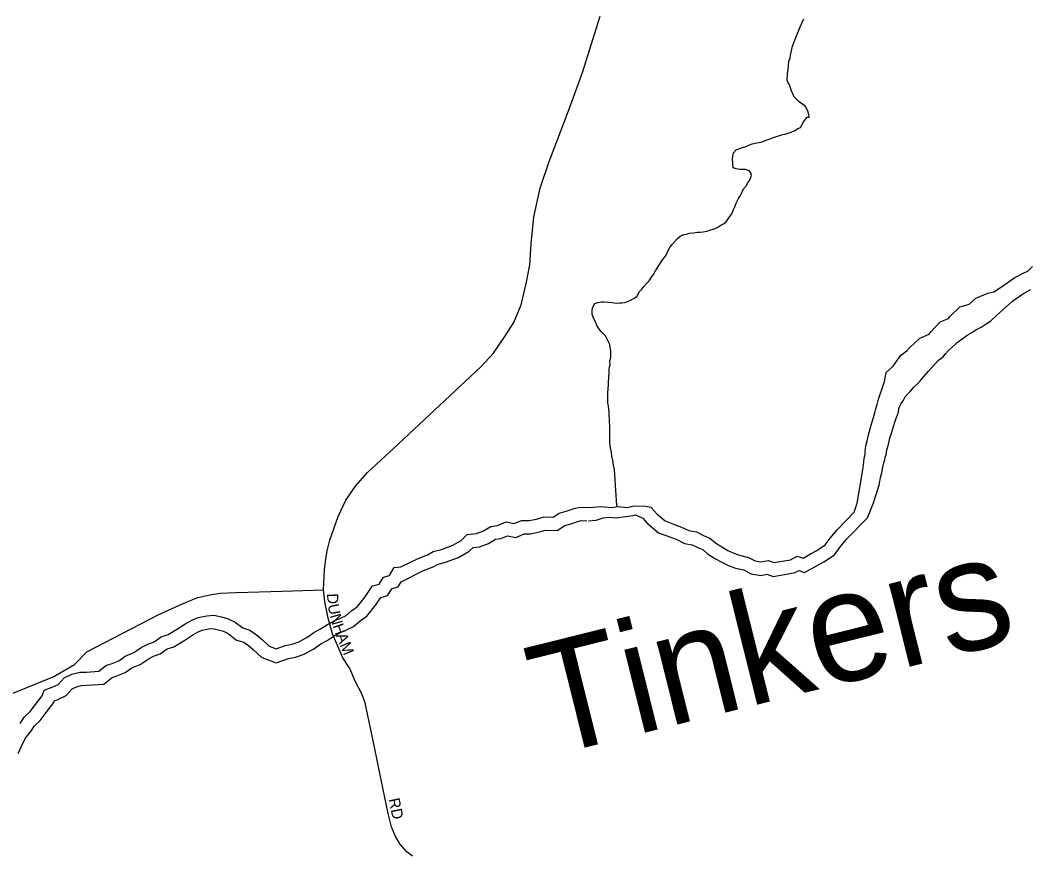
# Model space of a CAD drawing. Extents: x 2010165 to 2382125, y 1060529 to 1407316.
# Drawn here: x 2219834 to 2224378, y 1229263 to 1233012 of the extents above; entities that cross this region are included whole.
import ezdxf

# ---------------------------------------------------------------- set-up
doc = ezdxf.new("R2010")
doc.units = 0
for name, color, linetype in [('GM_X_City_Street', 7, 'Continuous'), ('GM_X_City_Street_Text', 7, 'Continuous'), ('GM_X_Minor_River', 7, 'Continuous'), ('GM_X_Minor_River_Text', 7, 'Continuous')]:
    doc.layers.add(name, color=color, linetype=linetype)

msp = doc.modelspace()

# ---------------------------------------------------------------- linework, layer by layer
at = {"layer": 'GM_X_City_Street'}
for points in [[(2221462.1, 1229583.2), (2221428.6, 1229746.5), (2221388.5, 1229937.2), (2221373.4, 1229978.3), (2221344.1, 1230032.5), (2221318.1, 1230092.1), (2221287.8, 1230140.8), (2221240.1, 1230248.1), (2221220.6, 1230319.6), (2221205.5, 1230392.2), (2221200.1, 1230446.4), (2221204.4, 1230536.3), (2221209.2, 1230573.7), (2221216.3, 1230621.8), (2221229.3, 1230670.6), (2221247.7, 1230726.4), (2221266.7, 1230777.3), (2221300.2, 1230851), (2221344.7, 1230913.8), (2221397.8, 1230974.5), (2221537.5, 1231103.4), (2221909.1, 1231451.2), (2221966.6, 1231513), (2222017.5, 1231586.6), (2222057.5, 1231650.5), (2222090, 1231729.6), (2222115, 1231832.5), (2222129.1, 1231909.5), (2222135.5, 1232004.8), (2222147.5, 1232126.1), (2222176.3, 1232255.3), (2222215, 1232370.2), (2222308.1, 1232615.8), (2222367.4, 1232776.7), (2222446, 1233029.6)], [(2219734.3, 1229956.2), (2219749.1, 1229961), (2219983, 1230055.6), (2220078.9, 1230110), (2220134, 1230167.9), (2220454.7, 1230333.7), (2220581.4, 1230391.1), (2220634.5, 1230411.7), (2220687.6, 1230424.7), (2220734.2, 1230432.3), (2220808.9, 1230434.4), (2221013.7, 1230440.9), (2221200.1, 1230446.4)], [(2221600.9, 1229247), (2221576, 1229267.6), (2221544.6, 1229302.3), (2221525.1, 1229335.9), (2221506.6, 1229380.3), (2221491.5, 1229439.9), (2221462.1, 1229583.2)]]:
    msp.add_lwpolyline(points, dxfattribs=at)
at = {"layer": 'GM_X_Minor_River'}
for points in [[(2223083, 1232230.6), (2223092.7, 1232252.8), (2223106.5, 1232267.1), (2223110.4, 1232277.2), (2223118.2, 1232287.3), (2223124.1, 1232299.5), (2223127.8, 1232313.6), (2223125.7, 1232323.6), (2223117.5, 1232333.5), (2223099.3, 1232339.3), (2223085.3, 1232339.1), (2223075.2, 1232338.9), (2223059.1, 1232342.7), (2223045, 1232346.5), (2223044.6, 1232366.6), (2223042.3, 1232388.7), (2223047.9, 1232414.9), (2223059.7, 1232427.1), (2223075.7, 1232433.4), (2223087.7, 1232437.6), (2223097.6, 1232441.7), (2223109.6, 1232445.9), (2223119.6, 1232450.1), (2223131.6, 1232454.3), (2223151.6, 1232458.6), (2223171.6, 1232462.9), (2223189.6, 1232469.2), (2223207.6, 1232475.5), (2223227.5, 1232483.8), (2223245.5, 1232490.1), (2223259.5, 1232494.3), (2223269.5, 1232496.5), (2223279.5, 1232498.6), (2223293.5, 1232502.9), (2223307.4, 1232507.1), (2223323.4, 1232515.4), (2223337.3, 1232523.6), (2223349.3, 1232527.8), (2223362.9, 1232554.1), (2223378.6, 1232574.4), (2223388.7, 1232574.6), (2223386.5, 1232586.6), (2223382.2, 1232602.6), (2223378, 1232612.6), (2223369.8, 1232624.5), (2223343.4, 1232644.2), (2223333.2, 1232654.1), (2223320.9, 1232666), (2223308.4, 1232693.9), (2223300, 1232719.9), (2223291.7, 1232731.9), (2223289.6, 1232741.9), (2223291.1, 1232770), (2223292.8, 1232790.1), (2223294.5, 1232806.2), (2223296.2, 1232826.4), (2223302, 1232840.5), (2223303.8, 1232854.6), (2223313.2, 1232894.9), (2223330.5, 1232941.4), (2223347.9, 1232981.8), (2223363.4, 1233018.2)], [(2222521.7, 1230825.7), (2222513.2, 1230964.5), (2222510.8, 1230988.6), (2222506.4, 1231008.6), (2222504.1, 1231030.7), (2222499.8, 1231048.7), (2222497.5, 1231066.7), (2222493.1, 1231086.8), (2222490.8, 1231108.8), (2222490.4, 1231130.9), (2222489.9, 1231161), (2222489.5, 1231185.1), (2222489.2, 1231203.2), (2222489, 1231215.3), (2222486.7, 1231233.3), (2222486.5, 1231247.4), (2222486.3, 1231259.4), (2222484, 1231275.5), (2222481.8, 1231287.5), (2222481.5, 1231305.6), (2222481.1, 1231331.7), (2222482.8, 1231351.8), (2222484.5, 1231371.9), (2222484.3, 1231384), (2222486.1, 1231396.1), (2222485.9, 1231406.1), (2222487.7, 1231422.2), (2222487.4, 1231438.2), (2222489.2, 1231450.3), (2222491.1, 1231460.4), (2222490.8, 1231478.5), (2222494.6, 1231492.6), (2222494.3, 1231508.7), (2222494.1, 1231522.7), (2222491.8, 1231538.8), (2222489.6, 1231550.8), (2222483.3, 1231566.8), (2222475.1, 1231580.7), (2222470.9, 1231590.7), (2222452.5, 1231608.5), (2222444.3, 1231618.4), (2222432, 1231636.3), (2222427.8, 1231648.3), (2222415.3, 1231674.3), (2222411.1, 1231688.3), (2222410.8, 1231704.3), (2222412.6, 1231716.4), (2222422.3, 1231736.6), (2222436.3, 1231740.9), (2222452.3, 1231743.1), (2222462.4, 1231743.3), (2222480.5, 1231741.5), (2222500.6, 1231739.8), (2222518.7, 1231738.1), (2222534.8, 1231738.3), (2222544.8, 1231738.4), (2222556.8, 1231740.6), (2222566.8, 1231742.8), (2222580.8, 1231749), (2222592.7, 1231755.2), (2222602.7, 1231761.4), (2222612.6, 1231769.6), (2222622.3, 1231787.8), (2222634.2, 1231800), (2222644, 1231812.2), (2222655.8, 1231826.5), (2222667.7, 1231838.7), (2222677.4, 1231854.9), (2222687.3, 1231867.1), (2222695.1, 1231883.3), (2222710.7, 1231907.6), (2222724.5, 1231927.9), (2222734.3, 1231942.1), (2222744.1, 1231954.3), (2222749.9, 1231968.5), (2222761.6, 1231990.8), (2222771.5, 1232000.9), (2222793.1, 1232027.4), (2222805, 1232037.6), (2222822.9, 1232045.9), (2222835, 1232048.1), (2222848.9, 1232052.3), (2222867, 1232054.6), (2222883, 1232056.8), (2222897.1, 1232057), (2222911.1, 1232059.3), (2222927.1, 1232061.5), (2222945.1, 1232067.8), (2222961.1, 1232072.1), (2222977, 1232080.3), (2222990.9, 1232088.6), (2223004.8, 1232096.8), (2223014.8, 1232103), (2223026.6, 1232121.2), (2223040.3, 1232139.5), (2223046.1, 1232155.7), (2223053.8, 1232171.9), (2223059.6, 1232188), (2223069.3, 1232208.2), (2223075.2, 1232218.4), (2223083, 1232230.6)], [(2223604, 1230836.9), (2223629.3, 1230986.9), (2223633, 1231011.1), (2223634.8, 1231021.2), (2223636.5, 1231039.3), (2223638.4, 1231049.3), (2223640.2, 1231059.4), (2223640, 1231071.5), (2223643.6, 1231095.6), (2223649.3, 1231117.8), (2223654.9, 1231144), (2223662.5, 1231172.3), (2223670.1, 1231198.5), (2223677.7, 1231222.7), (2223683.4, 1231242.9), (2223689.1, 1231261.1), (2223694.8, 1231281.2), (2223700.5, 1231305.4), (2223708.1, 1231327.6), (2223713.9, 1231343.8), (2223721.6, 1231366), (2223727.3, 1231384.2), (2223734.7, 1231424.5), (2223766.3, 1231453.1), (2223801.7, 1231503.8), (2223827.5, 1231522.3), (2223841.3, 1231538.5), (2223886.8, 1231579.4), (2223928.6, 1231598.1), (2223936.5, 1231608.2), (2223978, 1231653.1), (2224015.9, 1231667.7), (2224021.7, 1231677.8), (2224067.2, 1231720.7), (2224109.2, 1231733.3), (2224138.9, 1231759.9), (2224192.7, 1231782.8), (2224220.7, 1231789.2), (2224250.6, 1231807.8), (2224314.1, 1231852.9), (2224355.9, 1231873.6), (2224373.9, 1231881.9), (2224393.6, 1231902.3)], [(2223677.2, 1230837.7), (2223702.7, 1230917.7), (2223706.5, 1230933.8), (2223710.2, 1230952), (2223715.9, 1230974.1), (2223719.5, 1230998.3), (2223725.2, 1231018.5), (2223729, 1231032.6), (2223730.8, 1231044.7), (2223734.7, 1231054.8), (2223738.3, 1231076.9), (2223746, 1231101.2), (2223751.5, 1231129.4), (2223759.2, 1231151.6), (2223762.9, 1231167.7), (2223768.7, 1231181.9), (2223774.4, 1231202), (2223780.2, 1231220.2), (2223786, 1231234.3), (2223789.8, 1231246.5), (2223791.5, 1231262.6), (2223801.2, 1231284.8), (2223811, 1231297), (2223820.8, 1231315.2), (2223832.6, 1231329.5), (2223844.5, 1231341.7), (2223858.2, 1231358), (2223876.1, 1231374.3), (2223889.9, 1231388.6), (2223905.6, 1231408.9), (2223925.3, 1231431.3), (2223970.7, 1231480.2), (2223990.6, 1231494.5), (2224002.4, 1231508.8), (2224016.2, 1231525), (2224032, 1231539.3), (2224045.9, 1231551.6), (2224055.8, 1231561.8), (2224065.7, 1231568), (2224087.5, 1231584.3), (2224099.4, 1231592.6), (2224123.3, 1231607), (2224139.2, 1231617.2), (2224163.1, 1231629.7), (2224184.9, 1231644), (2224206.8, 1231658.4), (2224230.5, 1231680.9), (2224262.2, 1231709.5), (2224303.8, 1231746.2), (2224351.4, 1231779.1), (2224387.2, 1231799.7)], [(2219833.3, 1229844.6), (2219851.2, 1229872.7), (2219879, 1229898.9), (2219902.8, 1229931.1), (2219932.5, 1229969.4), (2219942.4, 1229995.5), (2219978.3, 1230007.7), (2220004.2, 1230019.9), (2220032, 1230050.1), (2220065.9, 1230066.3), (2220101.9, 1230076.6), (2220131.8, 1230076.7), (2220187.8, 1230081), (2220219.7, 1230105.3), (2220247.6, 1230115.4), (2220277.5, 1230127.6), (2220307.4, 1230147.8), (2220345.3, 1230164.1), (2220379.1, 1230186.3), (2220409, 1230202.5), (2220437, 1230212.7), (2220468.8, 1230234.9), (2220500.8, 1230245.1), (2220542.6, 1230271.4), (2220580.4, 1230295.7), (2220606.4, 1230309.8), (2220636.3, 1230322.1), (2220674.2, 1230330.3), (2220706.2, 1230332.5), (2220740.3, 1230324.6), (2220770.3, 1230316.8), (2220802.4, 1230300.9), (2220836.6, 1230275.1), (2220868.6, 1230265.2), (2220898.8, 1230243.4), (2220924.9, 1230221.5), (2220955.1, 1230193.6), (2220987.2, 1230181.7), (2221027.1, 1230196), (2221059.1, 1230202.2), (2221089, 1230212.4), (2221124.9, 1230232.6), (2221156.7, 1230254.8), (2221186.6, 1230271), (2221218.5, 1230291.3), (2221248.4, 1230307.5), (2221276.3, 1230319.6), (2221302.2, 1230331.8), (2221328.1, 1230354), (2221354, 1230372.2), (2221387.7, 1230414.5), (2221421.4, 1230464.8), (2221451.3, 1230472.9), (2221471.1, 1230503.1), (2221497.1, 1230511.3), (2221518.8, 1230547.5), (2221548.8, 1230549.6), (2221626.6, 1230588.2), (2221668.5, 1230604.4), (2221694.4, 1230618.6), (2221732.3, 1230628.8), (2221782.2, 1230647.2), (2221820.1, 1230669.4), (2221847.9, 1230695.6), (2221889.9, 1230699.9), (2221917.8, 1230710.1), (2221953.7, 1230732.3), (2221983.6, 1230736.5), (2222023.5, 1230752.7), (2222059.6, 1230744.9), (2222091.5, 1230759.1), (2222125.5, 1230759.3), (2222159.4, 1230765.5), (2222193.4, 1230775.7), (2222235.4, 1230774), (2222261.3, 1230792.2), (2222293.2, 1230800.3), (2222329.1, 1230812.6), (2222355.1, 1230818.7), (2222389.1, 1230816.9)], [(2222389.1, 1230816.9), (2222417.1, 1230819.1), (2222447.7, 1230821.4), (2222499, 1230817.3), (2222525.9, 1230821.3), (2222568.4, 1230817.8), (2222599.9, 1230824.2), (2222653, 1230823.6), (2222675.1, 1230818.6), (2222701.3, 1230788.6), (2222739.5, 1230756.8), (2222777.6, 1230743), (2222813.7, 1230729.1), (2222845.8, 1230713.3), (2222879.8, 1230707.5), (2222911.9, 1230691.6), (2222940, 1230679.8), (2222966.2, 1230657.9), (2222994.3, 1230640), (2223022.4, 1230624.1), (2223048.5, 1230612.2), (2223074.5, 1230602.3), (2223114.6, 1230592.6), (2223144.7, 1230576.7), (2223170.7, 1230572.8), (2223202.7, 1230579), (2223230.7, 1230569.2), (2223266.7, 1230575.4), (2223304.7, 1230581.6), (2223334.5, 1230597.8), (2223360.6, 1230589.9), (2223394.5, 1230608.2), (2223422.4, 1230624.4), (2223460.2, 1230648.6), (2223482, 1230678.8), (2223513.8, 1230717.1), (2223591.3, 1230795.7), (2223604, 1230836.9)], [(2222393.7, 1230757.1), (2222429.3, 1230759.8), (2222460.2, 1230770.3), (2222486.6, 1230773.3), (2222519.2, 1230771.4), (2222593.4, 1230781.1), (2222605, 1230784.5), (2222616.5, 1230779.6), (2222638.3, 1230769.4), (2222659.2, 1230745.5), (2222709.1, 1230703.9), (2222756.6, 1230686.7), (2222789.6, 1230674.1), (2222827.1, 1230655.6), (2222861.1, 1230649.8), (2222886.9, 1230637), (2222908.4, 1230628), (2222930.6, 1230609.3), (2222963.4, 1230588.5), (2222995.1, 1230570.6), (2223025.3, 1230556.8), (2223056.7, 1230544.9), (2223093.1, 1230536), (2223125.7, 1230518.8), (2223172, 1230511.9), (2223198.1, 1230517), (2223225.6, 1230507.3), (2223276.7, 1230516.2), (2223324.4, 1230524), (2223341.1, 1230533.1), (2223367.1, 1230525.3), (2223423.8, 1230555.8), (2223453.7, 1230573.1), (2223502.2, 1230604.2), (2223529.5, 1230642), (2223558.3, 1230676.7), (2223651.6, 1230771.3), (2223677.5, 1230837.7)], [(2222522.8, 1230820.9), (2222522.5, 1230820.9), (2222522.2, 1230822.1), (2222521.9, 1230822.7), (2222521.6, 1230823.8), (2222521.6, 1230824.1), (2222521.3, 1230825.3), (2222521.3, 1230825.7), (2222521.3, 1230825.7), (2222521.3, 1230825.3)], [(2219824.7, 1229710.5), (2219842, 1229748.4), (2219856.5, 1229777.8), (2219882.2, 1229809.5), (2219897.8, 1229834.2), (2219924.1, 1229858.9), (2219950.6, 1229894.9), (2219985.5, 1229939.7), (2219988.6, 1229947.8), (2220000.8, 1229951.9), (2220040.4, 1229970.5), (2220068.4, 1230000.9), (2220087.2, 1230010), (2220110.4, 1230016.6), (2220134.3, 1230016.7), (2220210.1, 1230022.5), (2220248.8, 1230052), (2220269.2, 1230059.4), (2220306, 1230074.4), (2220336.3, 1230094.9), (2220373.8, 1230111), (2220410, 1230134.8), (2220433.7, 1230147.6), (2220464.9, 1230159), (2220495.7, 1230180.5), (2220526.3, 1230190.2), (2220574.8, 1230220.7), (2220611.1, 1230244), (2220632.2, 1230255.5), (2220654.1, 1230264.5), (2220682.7, 1230270.7), (2220701.4, 1230272), (2220726, 1230266.3), (2220749.2, 1230260.2), (2220770.7, 1230249.6), (2220808.8, 1230220.8), (2220841.5, 1230210.8), (2220861.8, 1230196), (2220885.3, 1230176.4), (2220923.1, 1230141.4), (2220986.8, 1230117.8), (2221043, 1230137.9), (2221074.5, 1230144), (2221113.6, 1230157.3), (2221156.9, 1230181.7), (2221188.3, 1230203.7), (2221217, 1230219.2), (2221248.9, 1230239.5), (2221274.7, 1230253.5), (2221301.1, 1230264.9), (2221335.1, 1230280.9), (2221365, 1230306.6), (2221395.5, 1230328), (2221436.2, 1230379), (2221458.8, 1230412.8), (2221489, 1230421), (2221509.6, 1230452.3), (2221536.8, 1230460.8), (2221550.4, 1230483.4), (2221650.8, 1230533.2), (2221693.8, 1230549.9), (2221716.9, 1230562.5), (2221750.5, 1230571.6), (2221808, 1230592.7), (2221856.3, 1230621.1), (2221874.2, 1230637.9), (2221903.4, 1230640.9), (2221944.2, 1230655.8), (2221974.5, 1230674.6), (2221999.3, 1230678.1), (2222029, 1230690.1), (2222066.1, 1230682.1), (2222104.4, 1230699.2), (2222131.1, 1230699.3), (2222173.5, 1230707.1), (2222201, 1230715.3), (2222253.2, 1230713.1), (2222286.8, 1230736.7), (2222310.4, 1230742.8), (2222345.8, 1230754.8), (2222360.5, 1230758.3), (2222385.9, 1230757)]]:
    msp.add_lwpolyline(points, dxfattribs=at)

# ---------------------------------------------------------------- texts
at = {"layer": 'GM_X_City_Street_Text'}
for s, rotation, p in [('D', 272.7773, (2221216, 1230429.7)), ('U', 280.5334, (2221219, 1230378.4)), ('N', 285.3081, (2221228, 1230330.8)), ('H', 288.9473, (2221240.7, 1230285)), ('A', 291.5585, (2221255.8, 1230241.1)), ('M', 292.5496, (2221272.3, 1230199.3)), ('RD', 281.8817, (2221492.9, 1229503.9))]:
    msp.add_text(s, height=50, rotation=rotation, dxfattribs=at).set_placement(p)
at = {"layer": 'GM_X_Minor_River_Text'}
msp.add_text('Tinkers', height=500.3, rotation=13.9812, dxfattribs=at).set_placement((2222208.4, 1229694.1))

doc.saveas('drawing.dxf')
